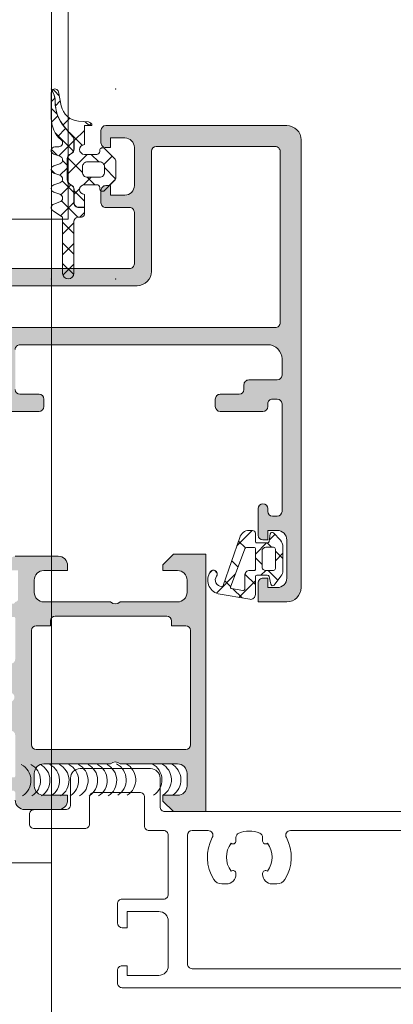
# Model space of a CAD drawing. Header units: millimetres. Extents: x 144573 to 336993, y 74252 to 247042.
# Tile 942 of 1056: x 198289 to 198328, y 231658 to 231761. Entities that reach past the tile are written whole.
import ezdxf

# ---------------------------------------------------------------- set-up
doc = ezdxf.new("R2010")
doc.units = ezdxf.units.MM
doc.layers.add('FASÁDA DETAILNÍ', color=255, linetype='Continuous', lineweight=0)

msp = doc.modelspace()

# ---------------------------------------------------------------- hatches: boundary and pattern name
at = {"layer": 'FASÁDA DETAILNÍ'}
h = msp.add_hatch(dxfattribs=at)
h.set_pattern_fill('ANSI37', color=256, scale=0.48, style=0)
h.set_pattern_definition([(45, (198296.3052, 231750.2191), (-1.07763, 1.07763), []), (135, (198296.3052, 231750.2191), (-1.07763, -1.07763), [])])
edge = h.paths.add_edge_path()
edge.add_line((198293.222, 231743.005), (198292.615, 231743.232))
edge.add_arc((198292.715, 231743.609), 0.39, 104.92937, 255.07063, ccw=False)
edge.add_line((198292.615, 231743.986), (198293.222, 231744.213))
edge.add_arc((198293.115, 231744.609), 0.41, -74.93237, 74.93237)
edge.add_line((198293.222, 231745.005), (198292.615, 231745.232))
edge.add_arc((198292.715, 231745.609), 0.39, 104.92916, 255.07084, ccw=False)
edge.add_line((198292.615, 231745.986), (198293.222, 231746.213))
edge.add_arc((198293.115, 231746.609), 0.41, -74.93257, 74.93258)
edge.add_line((198293.222, 231747.005), (198292.615, 231747.232))
edge.add_arc((198292.715, 231747.609), 0.39, 90, 255.07068, ccw=False)
edge.add_line((198292.715, 231747.999), (198293.115, 231747.999))
edge.add_arc((198293.115, 231748.409), 0.41, -90, 49.68006)
edge.add_arc((198295.315, 231751.001), 2.99, 179.99867, 229.68006, ccw=False)
edge.add_line((198292.325, 231751.001), (198292.325, 231753.673))
edge.add_arc((198292.715, 231753.674), 0.39, 144.35943, 180.08193, ccw=False)
edge.add_line((198292.398, 231753.901), (198292.528, 231753.643))
edge.add_arc((198290.749, 231752.75), 1.99, -0.61887, 26.65479, ccw=False)
edge.add_arc((198296.753, 231752.685), 4.014, 179.38113, 220.64118)
edge.add_line((198293.707, 231750.071), (198294.588, 231749.045))
edge.add_arc((198294.219, 231748.728), 0.486, 0, 40.64118, ccw=False)
edge.add_line((198294.705, 231748.728), (198294.705, 231747.731))
edge.add_arc((198294.215, 231747.731), 0.49, -60, 0, ccw=False)
edge.add_line((198294.46, 231747.306), (198294.26, 231747.191))
edge.add_arc((198294.515, 231746.749), 0.51, 120, 180)
edge.add_line((198294.005, 231746.749), (198294.005, 231744.512))
edge.add_arc((198294.515, 231744.512), 0.51, 180, 240)
edge.add_line((198294.26, 231744.07), (198294.46, 231743.955))
edge.add_arc((198294.215, 231743.531), 0.49, 0, 60, ccw=False)
edge.add_line((198294.705, 231743.531), (198294.705, 231742.131))
edge.add_arc((198295.215, 231742.131), 0.51, 180, 270)
edge.add_line((198295.215, 231741.621), (198295.805, 231741.621))
edge.add_line((198295.805, 231741.621), (198295.805, 231740.909))
edge.add_arc((198295.515, 231740.909), 0.29, -90, -0.00008, ccw=False)
edge.add_line((198295.515, 231740.619), (198295.215, 231740.619))
edge.add_arc((198295.215, 231740.109), 0.51, 89.9796, 180.02429)
edge.add_line((198294.705, 231740.109), (198294.705, 231734.709))
edge.add_arc((198294.115, 231734.709), 0.59, -180, -0.00032, ccw=False)
edge.add_line((198293.525, 231734.709), (198293.525, 231740.614))
edge.add_line((198293.525, 231740.614), (198292.52, 231741.271))
edge.add_arc((198292.715, 231741.609), 0.39, 104.92976, 240.04058, ccw=False)
edge.add_line((198292.615, 231741.986), (198293.222, 231742.213))
edge.add_arc((198293.115, 231742.609), 0.41, -74.93237, 74.93237)
h = msp.add_hatch(dxfattribs=at)
h.set_pattern_fill('ANSI37', color=256, scale=0.625, style=0)
h.set_pattern_definition([(45, (198296.3052, 231750.2191), (-1.40317, 1.40317), []), (135, (198296.3052, 231750.2191), (-1.40317, -1.40317), [])])
edge = h.paths.add_edge_path()
edge.add_arc((198297.715, 231743.609), 0.29, -179.99949, -44.99756, ccw=False)
edge.add_line((198297.425, 231743.609), (198297.425, 231743.709))
edge.add_arc((198297.115, 231743.709), 0.31, 0, 90)
edge.add_line((198297.115, 231744.019), (198295.815, 231744.019))
edge.add_arc((198295.815, 231743.509), 0.51, 90, 268.87648)
edge.add_line((198295.805, 231742.999), (198295.805, 231741.641))
edge.add_line((198295.805, 231741.641), (198295.215, 231741.641))
edge.add_arc((198295.215, 231742.131), 0.49, 180, 270, ccw=False)
edge.add_line((198294.725, 231742.131), (198294.725, 231743.531))
edge.add_arc((198294.215, 231743.531), 0.51, 0, 60)
edge.add_line((198294.47, 231743.972), (198294.27, 231744.088))
edge.add_arc((198294.515, 231744.512), 0.49, 180, 240, ccw=False)
edge.add_line((198294.025, 231744.512), (198294.025, 231746.749))
edge.add_arc((198294.515, 231746.749), 0.49, 120, 180, ccw=False)
edge.add_line((198294.27, 231747.173), (198294.47, 231747.289))
edge.add_arc((198294.215, 231747.731), 0.51, -60, 0)
edge.add_line((198294.725, 231747.731), (198294.725, 231748.728))
edge.add_arc((198294.219, 231748.728), 0.506, 0, 40.64118)
edge.add_line((198294.603, 231749.058), (198293.722, 231750.084))
edge.add_arc((198296.753, 231752.685), 3.994, 179.38113, 220.64118, ccw=False)
edge.add_arc((198290.749, 231752.75), 2.01, -0.61887, 26.65479)
edge.add_line((198292.546, 231753.652), (198292.412, 231753.919))
edge.add_arc((198292.715, 231753.674), 0.39, 11.01056, 141.08797, ccw=False)
edge.add_line((198293.098, 231753.748), (198293.378, 231752.31))
edge.add_arc((198295.351, 231752.694), 2.01, 191.0025, 265.00475)
edge.add_line((198295.176, 231750.691), (198296.249, 231750.598))
edge.add_arc((198296.215, 231750.209), 0.39, 1.46987, 85.084, ccw=False)
edge.add_line((198296.605, 231750.219), (198295.805, 231750.219))
edge.add_line((198295.805, 231750.219), (198295.805, 231748.219))
edge.add_arc((198295.815, 231747.709), 0.51, 91.12352, 270)
edge.add_line((198295.815, 231747.199), (198297.115, 231747.199))
edge.add_arc((198297.115, 231747.509), 0.31, -90, 0)
edge.add_line((198297.425, 231747.509), (198297.425, 231747.609))
edge.add_arc((198297.715, 231747.609), 0.29, 45.00331, 179.99443, ccw=False)
edge.add_line((198297.92, 231747.814), (198298.962, 231746.774))
edge.add_arc((198298.615, 231746.427), 0.49, 0, 45.02016, ccw=False)
edge.add_line((198299.105, 231746.427), (198299.105, 231744.791))
edge.add_arc((198298.615, 231744.791), 0.49, -45.0277, 0, ccw=False)
edge.add_line((198298.961, 231744.444), (198297.92, 231743.404))
edge = h.paths.add_edge_path()
edge.add_arc((198296.115, 231745.309), 0.5, 180, 270)
edge.add_line((198296.115, 231744.809), (198297.415, 231744.809))
edge.add_arc((198297.415, 231745.309), 0.5, 269.99786, 360.00214)
edge.add_line((198297.915, 231745.309), (198297.915, 231745.909))
edge.add_arc((198297.415, 231745.909), 0.5, -0.00214, 90.00214)
edge.add_line((198297.415, 231746.409), (198296.115, 231746.409))
edge.add_arc((198296.115, 231745.909), 0.5, 90, 180)
edge.add_line((198295.615, 231745.909), (198295.615, 231745.309))
h = msp.add_hatch(color=256, dxfattribs=at)
edge = h.paths.add_edge_path(flags=16)
edge.add_ellipse((198315.851, 231729.519), major_axis=(-0.5, 0), ratio=1, start_angle=89.99702, end_angle=180.00298)
edge.add_line((198316.351, 231729.519), (198316.351, 231747.519))
edge.add_ellipse((198315.851, 231747.519), major_axis=(-0.5, 0), ratio=1, start_angle=179.99702, end_angle=270.00298)
edge.add_line((198315.851, 231748.019), (198303.351, 231748.019))
edge.add_ellipse((198303.351, 231747.519), major_axis=(-0.5, 0), ratio=1, start_angle=270.0025, end_angle=359.9975)
edge.add_line((198302.851, 231747.519), (198302.851, 231734.916))
edge.add_ellipse((198301.351, 231734.916), major_axis=(-1.5, 0), ratio=1, start_angle=89.99996, end_angle=180.00004, ccw=False)
edge.add_line((198301.351, 231733.416), (198288.351, 231733.416))
edge.add_ellipse((198288.351, 231732.916), major_axis=(-0.5, 0), ratio=1, start_angle=-90.00004, end_angle=0.00004)
edge.add_line((198287.851, 231732.916), (198287.851, 231729.519))
edge.add_ellipse((198288.351, 231729.519), major_axis=(-0.5, 0), ratio=1, start_angle=-0.00004, end_angle=90.00004)
edge.add_line((198288.351, 231729.019), (198315.851, 231729.019))
edge = h.paths.add_edge_path()
edge.add_line((198317.051, 231700.219), (198314.051, 231700.219))
edge.add_line((198314.051, 231700.219), (198314.051, 231702.219))
edge.add_arc((198314.551, 231702.219), 0.5, 89.99702, 180.00298, ccw=False)
edge.add_line((198314.551, 231702.719), (198315.051, 231702.719))
edge.add_line((198315.051, 231702.719), (198315.051, 231701.719))
edge.add_line((198315.051, 231701.719), (198316.051, 231701.719))
edge.add_arc((198316.051, 231702.719), 1, 270.00367, 359.99633)
edge.add_line((198317.051, 231702.719), (198317.051, 231706.719))
edge.add_arc((198316.051, 231706.719), 1, 0.00172, 89.99828)
edge.add_line((198316.051, 231707.719), (198315.051, 231707.719))
edge.add_line((198315.051, 231707.719), (198315.051, 231706.719))
edge.add_line((198315.051, 231706.719), (198314.551, 231706.719))
edge.add_arc((198314.551, 231707.219), 0.5, 180.00064, 269.99936, ccw=False)
edge.add_line((198314.051, 231707.219), (198314.051, 231710.019))
edge.add_arc((198314.551, 231710.019), 0.5, 0, 180, ccw=False)
edge.add_line((198315.051, 231710.019), (198315.051, 231709.719))
edge.add_arc((198315.551, 231709.719), 0.5, 180.00123, 269.99877)
edge.add_line((198315.551, 231709.219), (198316.051, 231709.219))
edge.add_arc((198316.051, 231709.719), 0.5, 270.00778, 359.99222)
edge.add_line((198316.551, 231709.719), (198316.551, 231721.019))
edge.add_arc((198316.051, 231721.019), 0.5, 0.0025, 89.9975)
edge.add_line((198316.051, 231721.519), (198315.551, 231721.519))
edge.add_arc((198315.551, 231721.019), 0.5, 89.99282, 180.00718)
edge.add_line((198315.051, 231721.019), (198315.051, 231720.719))
edge.add_arc((198314.551, 231720.719), 0.5, 270.0072, 359.9928, ccw=False)
edge.add_line((198314.551, 231720.219), (198310.051, 231720.219))
edge.add_arc((198310.051, 231720.719), 0.5, 180.00064, 269.99936, ccw=False)
edge.add_line((198309.551, 231720.719), (198309.551, 231721.519))
edge.add_arc((198310.051, 231721.519), 0.5, 89.99702, 180.00298, ccw=False)
edge.add_line((198310.051, 231722.019), (198312.051, 231722.019))
edge.add_arc((198312.051, 231722.519), 0.5, 270.00778, 359.99222)
edge.add_line((198312.551, 231722.519), (198312.551, 231723.019))
edge.add_arc((198313.051, 231723.019), 0.5, 89.99282, 180.00718, ccw=False)
edge.add_line((198313.051, 231723.519), (198316.051, 231723.519))
edge.add_arc((198316.051, 231724.019), 0.5, 270.00631, 359.99369)
edge.add_line((198316.551, 231724.019), (198316.551, 231725.719))
edge.add_arc((198315.051, 231725.719), 1.5, 359.99878, 450.00122)
edge.add_line((198315.051, 231727.219), (198289.051, 231727.219))
edge.add_arc((198289.051, 231726.719), 0.5, 89.99761, 180.00239)
edge.add_line((198288.551, 231726.719), (198288.551, 231722.519))
edge.add_arc((198289.051, 231722.519), 0.5, 180.00064, 269.99936)
edge.add_line((198289.051, 231722.019), (198291.051, 231722.019))
edge.add_arc((198291.051, 231721.519), 0.5, 0.0025, 89.9975, ccw=False)
edge.add_line((198291.551, 231721.519), (198291.551, 231720.719))
edge.add_arc((198291.051, 231720.719), 0.5, 270.00602, 359.99398, ccw=False)
edge.add_line((198291.051, 231720.219), (198286.051, 231720.219))
edge.add_line((198286.051, 231720.219), (198285.293, 231720.436))
edge.add_arc((198285.211, 231720.148), 0.3, 73.99998, 142.09519)
edge.add_arc((198284.737, 231720.517), 0.3, 270.00003, 322.09528, ccw=False)
edge.add_line((198284.737, 231720.217), (198282.673, 231720.217))
edge.add_arc((198282.673, 231720.617), 0.4, 158.02623, 270.00007, ccw=False)
edge.add_line((198282.302, 231720.766), (198283.118, 231722.79))
edge.add_arc((198283.304, 231722.715), 0.2, 65.85891, 158.02609, ccw=False)
edge.add_line((198283.386, 231722.897), (198285.769, 231721.829))
edge.add_arc((198285.851, 231722.011), 0.2, 245.85897, 360.8199)
edge.add_line((198286.051, 231722.014), (198286.051, 231733.318))
edge.add_arc((198285.86, 231733.327), 0.192, 357.47778, 451.04445)
edge.add_line((198285.856, 231733.518), (198285.436, 231733.518))
edge.add_line((198285.436, 231733.518), (198282.97, 231732.087))
edge.add_arc((198282.819, 231732.346), 0.3, 195.99997, 300.1792, ccw=False)
edge.add_line((198282.531, 231732.263), (198282.103, 231733.755))
edge.add_line((198282.103, 231733.755), (198281.605, 231734.619))
edge.add_arc((198281.951, 231734.819), 0.4, 90.00003, 209.99999, ccw=False)
edge.add_line((198281.951, 231735.219), (198286.059, 231735.218))
edge.add_line((198286.059, 231735.218), (198300.551, 231735.216))
edge.add_arc((198300.551, 231735.716), 0.5, 269.97959, 360.00002)
edge.add_line((198301.051, 231735.716), (198301.051, 231741.119))
edge.add_arc((198300.551, 231741.119), 0.5, 359.99996, 450.00004)
edge.add_line((198300.551, 231741.619), (198298.051, 231741.619))
edge.add_arc((198298.051, 231742.119), 0.5, 179.99996, 270.00004, ccw=False)
edge.add_line((198297.551, 231742.119), (198297.551, 231743.419))
edge.add_arc((198298.051, 231743.419), 0.5, 89.99761, 180.00239, ccw=False)
edge.add_line((198298.051, 231743.919), (198298.551, 231743.919))
edge.add_line((198298.551, 231743.919), (198298.551, 231742.919))
edge.add_line((198298.551, 231742.919), (198300.051, 231742.919))
edge.add_arc((198300.051, 231743.919), 1, 270.00182, 359.99818)
edge.add_line((198301.051, 231743.919), (198301.051, 231747.919))
edge.add_arc((198300.051, 231747.919), 1, 0.00397, 89.99603)
edge.add_line((198300.051, 231748.919), (198298.551, 231748.919))
edge.add_line((198298.551, 231748.919), (198298.551, 231747.919))
edge.add_line((198298.551, 231747.919), (198298.051, 231747.919))
edge.add_arc((198298.051, 231748.419), 0.5, 179.99702, 270.00298, ccw=False)
edge.add_line((198297.551, 231748.419), (198297.551, 231749.719))
edge.add_arc((198298.051, 231749.719), 0.5, 90.00064, 179.99936, ccw=False)
edge.add_line((198298.051, 231750.219), (198317.051, 231750.219))
edge.add_arc((198317.051, 231748.719), 1.5, -0.00112, 90.00112, ccw=False)
edge.add_line((198318.551, 231748.719), (198318.551, 231701.719))
edge.add_arc((198317.051, 231701.719), 1.5, 270.0023, 359.9977, ccw=False)
h = msp.add_hatch(dxfattribs=at)
h.set_pattern_fill('ANSI37', color=256, scale=0.625, angle=90, style=0)
h.set_pattern_definition([(135, (223145.3693, 214980.7192), (-1.40316502, -1.40316502), []), (225, (223145.3693, 214980.7192), (1.40316502, -1.40316502), [])])
edge = h.paths.add_edge_path(flags=16)
edge.add_ellipse((198313.149, 231703.021), major_axis=(-0.498, 0), ratio=1, start_angle=-90.19258, end_angle=0.25472, ccw=False)
edge.add_line((198313.151, 231703.519), (198313.651, 231703.519))
edge.add_ellipse((198313.651, 231703.619), major_axis=(-0.1, 0), ratio=1, start_angle=89.99183, end_angle=180.00874)
edge.add_line((198313.751, 231703.619), (198313.751, 231705.82))
edge.add_ellipse((198313.651, 231705.82), major_axis=(-0.1, 0), ratio=1, start_angle=180.00152, end_angle=269.99848)
edge.add_line((198313.651, 231705.92), (198312.839, 231705.92))
edge.add_ellipse((198312.839, 231705.72), major_axis=(-0.2, 0), ratio=1, start_angle=270.00243, end_angle=344.31138)
edge.add_line((198312.647, 231705.774), (198311.159, 231701.755))
edge.add_ellipse((198311.253, 231701.721), major_axis=(-0.1, 0), ratio=1, start_angle=-20.31218, end_angle=79.67772)
edge.add_line((198311.235, 231701.622), (198312.445, 231701.402))
edge.add_ellipse((198312.451, 231701.602), major_axis=(-0.2, 0), ratio=1, start_angle=88.13503, end_angle=180.00104)
edge.add_line((198312.651, 231701.602), (198312.651, 231703.019))
edge = h.paths.add_edge_path(flags=16)
edge.add_ellipse((198315.651, 231703.719), major_axis=(-0.2, 0), ratio=1, start_angle=89.99976, end_angle=180.00024)
edge.add_line((198315.851, 231703.719), (198315.851, 231705.754))
edge.add_ellipse((198315.651, 231705.754), major_axis=(-0.2, 0), ratio=1, start_angle=179.99865, end_angle=270.00049)
edge.add_line((198315.651, 231705.954), (198314.851, 231705.954))
edge.add_ellipse((198314.851, 231705.554), major_axis=(-0.4, 0), ratio=1, start_angle=270.00126, end_angle=359.99802)
edge.add_line((198314.451, 231705.554), (198314.451, 231703.919))
edge.add_ellipse((198314.851, 231703.919), major_axis=(-0.4, 0), ratio=1, start_angle=-0.00044, end_angle=90.00101)
edge.add_line((198314.851, 231703.519), (198315.651, 231703.519))
edge = h.paths.add_edge_path()
edge.add_arc((198315.575, 231702.119), 0.2, 195.00152, 319.99768, ccw=False)
edge.add_line((198315.381, 231702.067), (198315.191, 231702.871))
edge.add_arc((198314.998, 231702.819), 0.2, 15.00286, 89.99725)
edge.add_line((198314.998, 231703.019), (198313.901, 231703.019))
edge.add_arc((198313.901, 231702.869), 0.15, 89.99604, 180.00396)
edge.add_line((198313.751, 231702.869), (198313.751, 231700.986))
edge.add_arc((198313.251, 231700.986), 0.5, -99.93357, 0.00022, ccw=False)
edge.add_line((198313.165, 231700.494), (198309.845, 231701.075))
edge.add_arc((198310.251, 231702.519), 1.5, 144.91245, 254.29308, ccw=False)
edge.add_arc((198309.351, 231703.151), 0.4, -35.088, 144.912, ccw=False)
edge.add_arc((198310.232, 231702.517), 0.686, 143.85881, 269.51564)
edge.add_arc((198310.246, 231701.98), 0.15, 262.50392, 340.98385)
edge.add_line((198310.388, 231701.931), (198312.116, 231706.977))
edge.add_arc((198313.082, 231706.719), 1, 89.99943, 165.04109, ccw=False)
edge.add_line((198313.082, 231707.719), (198313.451, 231707.719))
edge.add_arc((198313.451, 231707.419), 0.3, 0.00319, 89.99604, ccw=False)
edge.add_line((198313.751, 231707.419), (198313.751, 231706.569))
edge.add_arc((198313.901, 231706.569), 0.15, 179.99507, 270.00493)
edge.add_line((198313.901, 231706.419), (198314.998, 231706.419))
edge.add_arc((198314.998, 231706.619), 0.2, 270.00261, 344.99763)
edge.add_line((198315.191, 231706.567), (198315.32, 231707.371))
edge.add_arc((198315.513, 231707.319), 0.2, 44.99256, 165.01021, ccw=False)
edge.add_line((198315.655, 231707.46), (198316.381, 231706.685))
edge.add_arc((198315.651, 231706.001), 1, -0.00003, 43.11854, ccw=False)
edge.add_line((198316.651, 231706.001), (198316.651, 231703.522))
edge.add_arc((198315.651, 231703.522), 1, 322.17221, 359.99994, ccw=False)
edge.add_line((198316.441, 231702.909), (198315.728, 231701.991))
h = msp.add_hatch(color=256, dxfattribs=at)
edge = h.paths.add_edge_path()
edge.add_arc((198288.431, 231681.919), 0.12, 270, 360, ccw=False)
edge.add_line((198288.431, 231681.799), (198285.671, 231681.799))
edge.add_arc((198285.671, 231681.499), 0.3, 450, 540)
edge.add_line((198285.371, 231681.499), (198285.371, 231680.519))
edge.add_arc((198285.671, 231680.519), 0.3, 180, 270)
edge.add_line((198285.671, 231680.219), (198287.551, 231680.219))
edge.add_arc((198287.819, 231680.14), 0.279, 88.83713, 163.57541, ccw=False)
edge.add_line((198287.824, 231680.419), (198288.278, 231680.419))
edge.add_arc((198288.284, 231680.14), 0.279, 16.41988, 91.16459, ccw=False)
edge.add_line((198288.551, 231680.219), (198288.551, 231679.419))
edge.add_arc((198289.551, 231679.419), 1, 180, 270)
edge.add_line((198289.551, 231678.419), (198293.051, 231678.419))
edge.add_arc((198293.051, 231679.419), 1, 270.00114, 359.99886)
edge.add_line((198294.051, 231679.419), (198294.051, 231679.919))
edge.add_line((198294.051, 231679.919), (198291.551, 231679.919))
edge.add_arc((198291.551, 231680.919), 1, 180.0026, 269.9974, ccw=False)
edge.add_line((198290.551, 231680.919), (198290.551, 231682.219))
edge.add_arc((198291.551, 231682.219), 1, 90.00301, 179.99699, ccw=False)
edge.add_line((198291.551, 231683.219), (198298.551, 231683.219))
edge.add_arc((198299.051, 231682.694), 0.725, 46.40382, 133.59618, ccw=False)
edge.add_line((198299.551, 231683.219), (198305.585, 231683.219))
edge.add_arc((198305.585, 231682.219), 1, 360.00301, 449.99699, ccw=False)
edge.add_line((198306.585, 231682.219), (198306.585, 231680.919))
edge.add_arc((198305.585, 231680.919), 1, 270.0026, 359.9974, ccw=False)
edge.add_line((198305.585, 231679.919), (198304.051, 231679.919))
edge.add_line((198304.051, 231679.919), (198304.051, 231679.319))
edge.add_line((198304.051, 231679.319), (198305.151, 231678.219))
edge.add_line((198305.151, 231678.219), (198308.551, 231678.219))
edge.add_line((198308.551, 231678.219), (198308.551, 231705.219))
edge.add_line((198308.551, 231705.219), (198305.151, 231705.219))
edge.add_line((198305.151, 231705.219), (198304.051, 231704.119))
edge.add_line((198304.051, 231704.119), (198304.051, 231703.519))
edge.add_line((198304.051, 231703.519), (198305.585, 231703.519))
edge.add_arc((198305.585, 231702.519), 1, 360.0026, 449.9974, ccw=False)
edge.add_line((198306.585, 231702.519), (198306.585, 231701.219))
edge.add_arc((198305.585, 231701.219), 1, 270.00301, 359.99699, ccw=False)
edge.add_line((198305.585, 231700.219), (198299.551, 231700.219))
edge.add_arc((198299.051, 231700.744), 0.725, 226.40382, 313.59618, ccw=False)
edge.add_line((198298.551, 231700.219), (198291.551, 231700.219))
edge.add_arc((198291.551, 231701.219), 1, 180.00301, 269.99699, ccw=False)
edge.add_line((198290.551, 231701.219), (198290.551, 231702.519))
edge.add_arc((198291.551, 231702.519), 1, 90.0026, 179.9974, ccw=False)
edge.add_line((198291.551, 231703.519), (198294.051, 231703.519))
edge.add_line((198294.051, 231703.519), (198294.051, 231704.019))
edge.add_arc((198293.051, 231704.019), 1, 360.00114, 449.99886)
edge.add_line((198293.051, 231705.019), (198288.551, 231705.019))
edge.add_arc((198288.551, 231704.519), 0.5, 449.99882, 540.00118)
edge.add_line((198288.051, 231704.519), (198288.051, 231703.519))
edge.add_line((198288.051, 231703.519), (198288.851, 231703.519))
edge.add_line((198288.851, 231703.519), (198288.851, 231700.519))
edge.add_arc((198288.551, 231700.519), 0.3, 269.99949, 360.00051, ccw=False)
edge.add_arc((198288.284, 231700.298), 0.279, 268.83541, 343.58012, ccw=False)
edge.add_line((198288.278, 231700.019), (198287.824, 231700.019))
edge.add_arc((198287.819, 231700.298), 0.279, 196.42459, 271.16287, ccw=False)
edge.add_line((198287.551, 231700.219), (198285.671, 231700.219))
edge.add_arc((198285.671, 231699.919), 0.3, 450, 540)
edge.add_line((198285.371, 231699.919), (198285.371, 231698.939))
edge.add_arc((198285.671, 231698.939), 0.3, 180, 270)
edge.add_line((198285.671, 231698.639), (198288.431, 231698.639))
edge.add_arc((198288.431, 231698.519), 0.12, 360, 450, ccw=False)
edge.add_line((198288.551, 231698.519), (198288.551, 231694.219))
edge.add_arc((198288.051, 231694.219), 0.5, 270, 360, ccw=False)
edge.add_line((198288.051, 231693.719), (198287.351, 231693.719))
edge.add_line((198287.351, 231693.719), (198284.958, 231695.1))
edge.add_arc((198284.889, 231694.981), 0.138, 420, 547.70244)
edge.add_arc((198289.731, 231695.428), 5, 185.34923, 251.2906)
edge.add_arc((198287.966, 231690.219), 0.5, 288.7094, 431.2906, ccw=False)
edge.add_arc((198289.731, 231685.01), 5, 108.7094, 174.65077)
edge.add_arc((198284.889, 231685.457), 0.138, 172.29756, 300)
edge.add_line((198284.958, 231685.338), (198287.351, 231686.719))
edge.add_line((198287.351, 231686.719), (198288.051, 231686.719))
edge.add_arc((198288.051, 231686.219), 0.5, 360, 450, ccw=False)
edge.add_line((198288.551, 231686.219), (198288.551, 231681.919))
edge = h.paths.add_edge_path(flags=16)
edge.add_arc((198306.451, 231697.219), 0.5, 360, 450, ccw=False)
edge.add_line((198306.951, 231697.219), (198306.951, 231685.219))
edge.add_arc((198306.451, 231685.219), 0.5, 270, 360, ccw=False)
edge.add_line((198306.451, 231684.719), (198290.751, 231684.719))
edge.add_arc((198290.751, 231685.219), 0.5, 180, 270, ccw=False)
edge.add_line((198290.251, 231685.219), (198290.251, 231697.219))
edge.add_arc((198290.751, 231697.219), 0.5, 90, 180, ccw=False)
edge.add_line((198290.751, 231697.719), (198292.251, 231697.719))
edge.add_line((198292.251, 231697.719), (198292.251, 231698.219))
edge.add_arc((198292.751, 231698.219), 0.5, 90, 180, ccw=False)
edge.add_line((198292.751, 231698.719), (198304.451, 231698.719))
edge.add_arc((198304.451, 231698.219), 0.5, 360, 450, ccw=False)
edge.add_line((198304.951, 231698.219), (198304.951, 231697.719))
edge.add_line((198304.951, 231697.719), (198306.451, 231697.719))

# ---------------------------------------------------------------- linework, layer by layer
for p, q in [((198292.369, 242857.178), (198292.369, 223842.678)), ((198292.369, 242857.178), (198292.369, 228642.678)), ((198292.369, 231740.394), (198292.369, 231267.678)), ((198305.151, 231705.219), (198304.051, 231704.119)), ((198308.551, 231705.219), (198305.151, 231705.219)), ((198308.551, 231678.219), (198308.551, 231705.219)), ((198293.051, 231705.019), (198288.551, 231705.019)), ((198304.051, 231704.119), (198304.051, 231703.519)), ((198291.551, 231703.519), (198294.051, 231703.519)), ((198294.051, 231703.519), (198294.051, 231704.019)), ((198304.051, 231703.519), (198305.585, 231703.519)), ((198290.551, 231701.219), (198290.551, 231702.519)), ((198306.585, 231702.519), (198306.585, 231701.219)), ((198298.551, 231700.219), (198291.551, 231700.219)), ((198305.585, 231700.219), (198299.551, 231700.219)), ((198292.251, 231697.719), (198292.251, 231698.219)), ((198292.751, 231698.719), (198304.451, 231698.719)), ((198304.951, 231698.219), (198304.951, 231697.719)), ((198290.251, 231685.219), (198290.251, 231697.219)), ((198290.751, 231697.719), (198292.251, 231697.719)), ((198304.951, 231697.719), (198306.451, 231697.719)), ((198306.951, 231697.219), (198306.951, 231685.219)), ((198306.451, 231684.719), (198290.751, 231684.719)), ((198291.551, 231683.219), (198298.551, 231683.219)), ((198299.551, 231683.219), (198305.585, 231683.219)), ((198290.551, 231680.919), (198290.551, 231682.219)), ((198306.585, 231682.219), (198306.585, 231680.919)), ((198294.051, 231679.919), (198291.551, 231679.919)), ((198294.051, 231679.419), (198294.051, 231679.919)), ((198305.585, 231679.919), (198304.051, 231679.919)), ((198304.051, 231679.919), (198304.051, 231679.319)), ((198304.051, 231679.319), (198305.151, 231678.219)), ((198289.551, 231678.419), (198293.051, 231678.419)), ((198305.151, 231678.219), (198308.551, 231678.219)), ((198286.369, 231672.831), (198292.369, 231672.831))]:
    msp.add_line(p, q, dxfattribs=at)
msp.add_lwpolyline([(198250.115, 231821.364), (198250.115, 232209.055), (198294.115, 232209.055), (198294.115, 231821.364), (198294.115, 231740.394), (198250.115, 231740.394)], close=True, dxfattribs=at)
at = {"layer": 'FASÁDA DETAILNÍ', "color": 7}
for points in [[(198293.222, 231743.005), (198292.615, 231743.232, -0.7683067), (198292.615, 231743.986), (198293.222, 231744.213, 0.7663897), (198293.222, 231745.005), (198292.615, 231745.232, -0.7683097), (198292.615, 231745.986), (198293.222, 231746.213, 0.7663926), (198293.222, 231747.005), (198292.615, 231747.232, -0.8775222), (198292.715, 231747.999), (198293.115, 231747.999, 0.6981291), (198293.38, 231748.722, -0.2202366), (198292.325, 231751.001), (198292.325, 231753.673, -0.1571435), (198292.398, 231753.901), (198292.528, 231753.643, -0.1195688), (198292.739, 231752.729, 0.1820015), (198293.707, 231750.071), (198294.588, 231749.045, -0.1792131), (198294.705, 231748.728), (198294.705, 231747.731, -0.2679492), (198294.46, 231747.306), (198294.26, 231747.191, 0.2679492), (198294.005, 231746.749), (198294.005, 231744.512, 0.2679492), (198294.26, 231744.07), (198294.46, 231743.955, -0.2679492), (198294.705, 231743.531), (198294.705, 231742.131, 0.4142136), (198295.215, 231741.621), (198295.805, 231741.621), (198295.805, 231740.909, -0.4142132), (198295.515, 231740.619), (198295.215, 231740.619, 0.414442), (198294.705, 231740.109), (198294.705, 231734.709, -0.9999972), (198293.525, 231734.709), (198293.525, 231740.614), (198292.52, 231741.271, -0.6688783), (198292.615, 231741.986), (198293.222, 231742.213, 0.7663897), (198293.222, 231743.005)], [(198297.92, 231743.404, -0.6681908), (198297.425, 231743.609), (198297.425, 231743.709, 0.4142136), (198297.115, 231744.019), (198295.815, 231744.019, 0.9902432), (198295.805, 231742.999), (198295.805, 231741.641), (198295.215, 231741.641, -0.4142136), (198294.725, 231742.131), (198294.725, 231743.531, 0.2679492), (198294.47, 231743.972), (198294.27, 231744.088, -0.2679492), (198294.025, 231744.512), (198294.025, 231746.749, -0.2679492), (198294.27, 231747.173), (198294.47, 231747.289, 0.2679492), (198294.725, 231747.731), (198294.725, 231748.728, 0.1792131), (198294.603, 231749.058), (198293.722, 231750.084, -0.1820015), (198292.759, 231752.728, 0.1195688), (198292.546, 231753.652), (198292.412, 231753.919, -0.6375452), (198293.098, 231753.748), (198293.378, 231752.31, 0.3346063), (198295.176, 231750.691), (198296.249, 231750.598, -0.3819335), (198296.605, 231750.219), (198295.805, 231750.219), (198295.805, 231748.219, 0.9902431), (198295.815, 231747.199), (198297.115, 231747.199, 0.4142136), (198297.425, 231747.509), (198297.425, 231747.609, -0.6681226), (198297.92, 231747.814), (198298.962, 231746.774, -0.1990038), (198299.105, 231746.427), (198299.105, 231744.791, -0.199038), (198298.961, 231744.444), (198297.92, 231743.404)], [(198295.615, 231745.309, 0.4142136), (198296.115, 231744.809), (198297.415, 231744.809, 0.4142354), (198297.915, 231745.309), (198297.915, 231745.909, 0.4142354), (198297.415, 231746.409), (198296.115, 231746.409, 0.4142136), (198295.615, 231745.909), (198295.615, 231745.309)]]:
    msp.add_lwpolyline(points, format="xyb", close=True, dxfattribs=at)
at = {"layer": 'FASÁDA DETAILNÍ'}
for points in [[(198286.059, 231735.218), (198300.551, 231735.216), (198300.551, 231735.216, 0.414318), (198301.051, 231735.716), (198301.051, 231741.119), (198301.051, 231741.119, 0.414214), (198300.551, 231741.619), (198298.051, 231741.619), (198298.051, 231741.619, -0.414214), (198297.551, 231742.119), (198297.551, 231743.419), (198297.551, 231743.419, -0.414238), (198298.051, 231743.919), (198298.551, 231743.919), (198298.551, 231742.919), (198300.051, 231742.919), (198300.051, 231742.919, 0.414195), (198301.051, 231743.919), (198301.051, 231747.919), (198301.051, 231747.919, 0.414173), (198300.051, 231748.919), (198298.551, 231748.919), (198298.551, 231747.919), (198298.051, 231747.919), (198298.051, 231747.919, -0.414244), (198297.551, 231748.419), (198297.551, 231749.719), (198297.551, 231749.719, -0.414207), (198298.051, 231750.219), (198317.051, 231750.219), (198317.051, 231750.219, -0.414225), (198318.551, 231748.719), (198318.551, 231701.719), (198318.551, 231701.719, -0.41419), (198317.051, 231700.219), (198317.051, 231700.219), (198314.051, 231700.219), (198314.051, 231702.219), (198314.051, 231702.219, -0.414244), (198314.551, 231702.719), (198315.051, 231702.719), (198315.051, 231701.719), (198316.051, 231701.719), (198316.051, 231701.719, 0.414176), (198317.051, 231702.719), (198317.051, 231706.719), (198317.051, 231706.719, 0.414196), (198316.051, 231707.719), (198315.051, 231707.719), (198315.051, 231706.719), (198314.551, 231706.719), (198314.551, 231706.719, -0.414207), (198314.051, 231707.219), (198314.051, 231710.019), (198314.051, 231710.019, -1), (198315.051, 231710.019), (198315.051, 231709.719), (198315.051, 231709.719, 0.414201), (198315.551, 231709.219), (198316.051, 231709.219), (198316.051, 231709.219, 0.414134), (198316.551, 231709.719), (198316.551, 231721.019), (198316.551, 231721.019, 0.414188), (198316.051, 231721.519), (198315.551, 231721.519), (198315.551, 231721.519, 0.414287), (198315.051, 231721.019), (198315.051, 231720.719), (198315.051, 231720.719, -0.41414), (198314.551, 231720.219), (198310.051, 231720.219), (198310.051, 231720.219, -0.414207), (198309.551, 231720.719), (198309.551, 231721.519), (198309.551, 231721.519, -0.414244), (198310.051, 231722.019), (198312.051, 231722.019), (198312.051, 231722.019, 0.414134), (198312.551, 231722.519), (198312.551, 231723.019), (198312.551, 231723.019, -0.414287), (198313.051, 231723.519), (198316.051, 231723.519), (198316.051, 231723.519, 0.414149), (198316.551, 231724.019), (198316.551, 231725.719), (198316.551, 231725.719, 0.414226), (198315.051, 231727.219), (198289.051, 231727.219), (198289.051, 231727.219, 0.414238), (198288.551, 231726.719)], [(198288.551, 231722.519, 0.414207), (198289.051, 231722.019), (198291.051, 231722.019), (198291.051, 231722.019, -0.414188), (198291.551, 231721.519), (198291.551, 231720.719), (198291.551, 231720.719, -0.414152), (198291.051, 231720.219), (198286.051, 231720.219)], [(198422.787, 231678.219), (198304.251, 231678.219, -0.4142136), (198303.751, 231678.719), (198303.751, 231681.719, 0.4142136), (198302.751, 231682.719), (198295.351, 231682.719, 0.4142136), (198294.351, 231681.719), (198294.351, 231678.919, -0.4142136), (198293.851, 231678.419), (198290.551, 231678.419, 0.4142136), (198290.051, 231677.919), (198290.051, 231676.919, 0.4142136), (198290.551, 231676.419), (198295.851, 231676.419, 0.4142136), (198296.351, 231676.919), (198296.351, 231679.719, -0.4142135), (198296.851, 231680.219), (198301.617, 231680.219, -0.4142136), (198302.117, 231679.719), (198302.117, 231676.719, 0.4142136), (198302.617, 231676.219), (198304.117, 231676.219, -0.4142136), (198304.617, 231675.719), (198304.617, 231669.519, -0.4142136), (198304.117, 231669.019), (198299.781, 231669.019, 0.414214), (198299.281, 231668.519), (198299.281, 231666.519, 0.414201), (198299.781, 231666.019), (198300.281, 231666.019), (198300.281, 231667.719), (198303.617, 231667.719, -0.414214), (198304.617, 231666.719), (198304.617, 231662.019, -0.414214), (198303.617, 231661.019), (198300.281, 231661.019), (198300.281, 231662.019), (198299.781, 231662.019, 0.41422), (198299.281, 231661.519), (198299.281, 231660.219, 0.414214), (198299.781, 231659.719), (198422.787, 231659.719, 0.4142136)], [(198420.787, 231661.719), (198307.117, 231661.719, -0.4142136), (198306.617, 231662.219), (198306.617, 231675.719, -0.4142135), (198307.117, 231676.219), (198308.791, 231676.219, -0.5657415), (198309.233, 231675.484, 0.2677634), (198309.385, 231671.09, 0.2587772), (198310.234, 231670.619), (198310.718, 231670.619, 0.4142136), (198311.718, 231671.619), (198311.718, 231671.725, 0.6451801), (198311.22, 231671.95, -0.3417321), (198311.22, 231674.888, 0.6451801), (198311.718, 231675.113), (198311.718, 231675.481, -0.2982166), (198312.018, 231675.94, -0.2087122), (198314.218, 231675.94, -0.2982166), (198314.518, 231675.481), (198314.518, 231675.113, 0.6451801), (198315.016, 231674.888, -0.3417321), (198315.016, 231671.95, 0.6451801), (198314.518, 231671.725), (198314.518, 231671.619, 0.4142136), (198315.518, 231670.619), (198316.002, 231670.619, 0.2587772), (198316.851, 231671.09, 0.2677634), (198317.003, 231675.484, -0.5657415), (198317.445, 231676.219), (198411.471, 231676.219, -0.5657415)]]:
    msp.add_lwpolyline(points, format="xyb", dxfattribs=at)
at = {"layer": 'FASÁDA DETAILNÍ', "extrusion": (0, 0, -1)}
for points in [[(-198315.851, 231729.019, -0.414244), (-198316.351, 231729.519), (-198316.351, 231747.519), (-198316.351, 231747.519, -0.414244), (-198315.851, 231748.019), (-198303.351, 231748.019), (-198303.351, 231748.019, -0.414188), (-198302.851, 231747.519), (-198302.851, 231734.916), (-198302.851, 231734.916, 0.414214), (-198301.351, 231733.416), (-198288.351, 231733.416), (-198288.351, 231733.416, -0.414214), (-198287.851, 231732.916), (-198287.851, 231729.519), (-198287.851, 231729.519, -0.414214), (-198288.351, 231729.019), (-198315.851, 231729.019)], [(-198312.651, 231703.019, 0.416502), (-198313.151, 231703.519), (-198313.651, 231703.519), (-198313.651, 231703.519, -0.4143), (-198313.751, 231703.619), (-198313.751, 231705.82), (-198313.751, 231705.82, -0.414198), (-198313.651, 231705.92), (-198312.839, 231705.92), (-198312.839, 231705.92, -0.336095), (-198312.647, 231705.774), (-198311.159, 231701.755), (-198311.159, 231701.755, -0.466254), (-198311.235, 231701.622), (-198312.445, 231701.402), (-198312.445, 231701.402, -0.423785), (-198312.651, 231701.602), (-198312.651, 231703.019)], [(-198315.651, 231703.519, -0.414216), (-198315.851, 231703.719), (-198315.851, 231705.754), (-198315.851, 231705.754, -0.414223), (-198315.651, 231705.954), (-198314.851, 231705.954), (-198314.851, 231705.954, -0.414197), (-198314.451, 231705.554), (-198314.451, 231703.919), (-198314.451, 231703.919, -0.414221), (-198314.851, 231703.519), (-198315.651, 231703.519)]]:
    msp.add_lwpolyline(points, format="xyb", close=True, dxfattribs=at)
at = {"layer": 'FASÁDA DETAILNÍ'}
msp.add_lwpolyline([(198315.728, 231701.991, -0.606792), (198315.381, 231702.067), (198315.191, 231702.871), (198315.191, 231702.871, 0.339427), (198314.998, 231703.019), (198313.901, 231703.019), (198313.901, 231703.019, 0.414254), (198313.751, 231702.869), (198313.751, 231700.986), (198313.751, 231700.986, -0.465956), (198313.165, 231700.494), (198309.845, 231701.075), (198309.845, 231701.075, -0.517137), (198309.024, 231703.381, -1), (198309.678, 231702.921, 0.610743), (198310.227, 231701.831, 0.356477), (198310.388, 231701.931), (198312.116, 231706.977), (198312.116, 231706.977, -0.339657), (198313.082, 231707.719), (198313.451, 231707.719), (198313.451, 231707.719, -0.414177), (198313.751, 231707.419), (198313.751, 231706.569), (198313.751, 231706.569, 0.414264), (198313.901, 231706.419), (198314.998, 231706.419), (198314.998, 231706.419, 0.33943), (198315.191, 231706.567), (198315.32, 231707.371), (198315.32, 231707.371, -0.577453), (198315.655, 231707.46), (198316.381, 231706.685), (198316.381, 231706.685, -0.190392), (198316.651, 231706.001), (198316.651, 231703.522), (198316.651, 231703.522, -0.16657), (198316.441, 231702.909), (198315.728, 231701.991)], format="xyb", close=True, dxfattribs=at)
for centre, radius, start, end in [((198293.051, 231704.019), 1, 0.00114, 89.99886), ((198291.551, 231702.519), 1, 90.0026, 179.9974), ((198305.585, 231702.519), 1, 0.0026, 89.9974), ((198291.551, 231701.219), 1, 180.00301, 269.99699), ((198305.585, 231701.219), 1, 270.00301, 359.99699), ((198299.051, 231700.744), 0.725, 226.40382, 313.59618), ((198292.751, 231698.219), 0.5, 90, 180), ((198304.451, 231698.219), 0.5, 0, 90), ((198290.751, 231697.219), 0.5, 90, 180), ((198306.451, 231697.219), 0.5, 0, 90), ((198290.751, 231685.219), 0.5, 180, 270), ((198306.451, 231685.219), 0.5, 270, 0), ((198299.051, 231682.694), 0.725, 46.40382, 133.59618), ((198288.295, 231681.468), 1.906, 302.03205, 62.03205), ((198289.295, 231681.468), 1.906, 302.03205, 62.03205), ((198291.551, 231682.219), 1, 90.00301, 179.99699), ((198290.295, 231681.468), 1.906, 302.03205, 62.03205), ((198291.295, 231681.468), 1.906, 302.03205, 62.03205), ((198292.295, 231681.468), 1.906, 302.03205, 62.03205), ((198293.295, 231681.468), 1.906, 302.03205, 62.03205), ((198294.295, 231681.468), 1.906, 302.03205, 62.03205), ((198295.295, 231681.468), 1.906, 302.03205, 62.03205), ((198296.295, 231681.468), 1.906, 302.03205, 62.03205), ((198297.295, 231681.468), 1.906, 302.03205, 62.03205), ((198298.294, 231681.535), 1.906, 302.03205, 62.03205), ((198299.294, 231681.535), 1.906, 302.03205, 62.03205), ((198302.04, 231681.535), 1.906, 302.03205, 62.03205), ((198303.04, 231681.535), 1.906, 302.03205, 62.03205), ((198304.04, 231681.535), 1.906, 302.03205, 62.03205), ((198305.585, 231682.219), 1, 0.00301, 89.99699), ((198291.551, 231680.919), 1, 180.0026, 269.9974), ((198305.585, 231680.919), 1, 270.0026, 359.9974), ((198289.551, 231679.419), 1, 180, 270), ((198293.051, 231679.419), 1, 270.00114, 359.99886)]:
    msp.add_arc(centre, radius, start, end, dxfattribs=at)
for p in [(198292.325, 231754.049), (198299.105, 231754.049), (198292.325, 231734.119), (198299.105, 231734.119)]:
    msp.add_point(p, dxfattribs=at)

doc.saveas('drawing.dxf')
